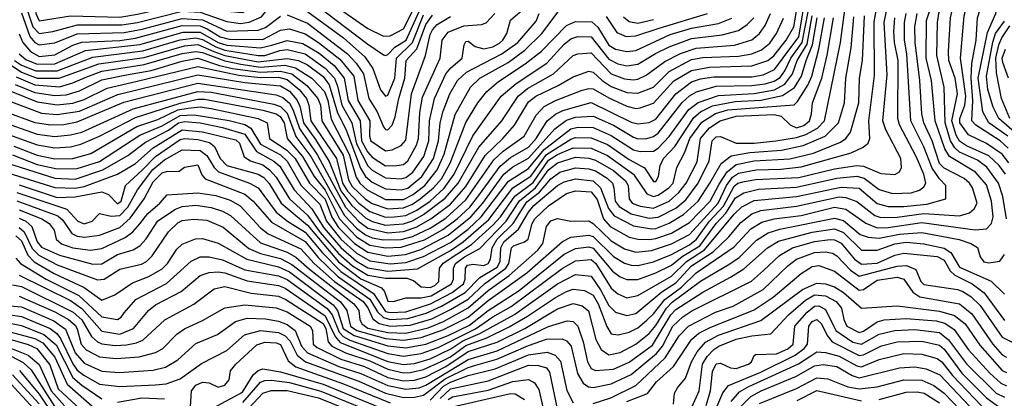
# Model space of a CAD drawing. Extents: x 501367 to 657802, y 482273 to 547541.
# Tile 419 of 656: x 609857 to 614265, y 509222 to 510917. Entities that reach past the tile are written whole.
import ezdxf

# ---------------------------------------------------------------- set-up
doc = ezdxf.new("R2010")
doc.units = 0

msp = doc.modelspace()

# ---------------------------------------------------------------- linework, layer by layer
at = {"layer": '0CON20XD'}
for points in [[(614275.1, 510025), (614258.2, 510125), (614239.1, 510185), (614187.3, 510257.3), (614145, 510288.2), (614065, 510323.5), (614043.2, 510343.2), (614024.2, 510375), (613999.5, 510455), (613996.2, 510615), (613962.9, 510757.1), (613965.6, 510905), (613972.4, 510945), (613995.6, 511015), (613999.5, 511085), (613971.5, 511285), (613976.7, 511303.3), (613988.3, 511315), (614047.8, 511352.2), (614097.2, 511372.8), (614245, 511417.4), (614324.1, 511465.9)], [(614269.6, 510225), (614242.3, 510265), (614195, 510308.1), (614095, 510352.2), (614065, 510373), (614049.6, 510399.6), (614030.5, 510465), (614054.9, 510585), (614044.3, 510655), (614016.8, 510735), (614014.6, 510774.6), (614023.4, 510925), (614051.1, 511045), (614044.9, 511204.9), (614048.5, 511255), (614058.1, 511285), (614077.1, 511305), (614212.3, 511357.7), (614275, 511380.6)], [(614285.6, 510275.6), (614255, 510314.6), (614185, 510362.7), (614105, 510401.5), (614065.8, 510455), (614066.2, 510475), (614088, 510535), (614093.3, 510575), (614068.8, 510745), (614084.5, 510935), (614109.4, 511025), (614101.2, 511188.8), (614110.6, 511229.4), (614145, 511272.9), (614182.5, 511297.5), (614339.8, 511365)], [(614282.5, 510342.5), (614246.6, 510375), (614136.7, 510445), (614120.2, 510465), (614124.6, 510555.4), (614116.9, 510655), (614119.4, 510720.6), (614138.7, 510825), (614145.5, 510925), (614170, 511005), (614171, 511041), (614155.4, 511175), (614172.4, 511225), (614218.7, 511261.3), (614335, 511316.8)], [(614280.4, 510395), (614196.1, 510455), (614168.9, 510505), (614148, 510655), (614189.2, 510859.2), (614227.5, 510945), (614233.8, 510985), (614235.4, 511025), (614219.7, 511105), (614216.7, 511163.3), (614229.2, 511205), (614255, 511230.5), (614335, 511268.4)], [(609825, 511108.5), (609935, 511066.9), (610025, 511055.1), (610055, 511035.5), (610095, 510989.4), (610155.3, 510974.7), (610305, 510967.3), (610385, 510977.9), (610595, 511025.3), (610665, 511025.8), (610745, 511007.7), (610785, 511007.2), (610865.4, 511044.6), (610945, 511127.6), (611035, 511126.5), (611135, 511092.7), (611225, 511011.8), (611415, 510878.4), (611485, 510843.6)], [(609845, 510143.6), (610068.1, 510068.1), (610117.3, 510015), (610145, 510003.2), (610182.2, 510015), (610215, 510050), (610267, 510037), (610305, 510040.9), (610341.6, 510078.4), (610385.2, 510154.8), (610453.3, 510246.7), (610505, 510290.1), (610585, 510334.1), (610665, 510331.6), (610695, 510308.8), (610727.2, 510255), (610746.4, 510236.4), (610886.1, 510185), (610925, 510163.9), (611005.9, 510055.9), (611055.8, 510015.8), (611135, 509966.1), (611213.1, 509873.1), (611295, 509789.7), (611441.1, 509691.1), (611495, 509611.3), (611515, 509605.7), (611585, 509609.2), (611695.6, 509645), (611793.7, 509695), (611844.1, 509735), (611851.9, 509755), (611853, 509805), (611861.6, 509818.4), (611885, 509822.4), (611935, 509816), (611954.8, 509825), (611964.6, 509845.4), (611971.6, 509895), (611994.5, 509935), (612066.5, 510005), (612127.9, 510102.1), (612184.5, 510145.5), (612235, 510204.9), (612275, 510234.1), (612345, 510254.1), (612405, 510249.9), (612435, 510240), (612487.1, 510207.1), (612510.3, 510185), (612517.4, 510165), (612522.4, 510105), (612540.4, 510080.4), (612595, 510047.7), (612675, 510028.4), (612715, 510032.8), (612795, 510073.3), (612838.9, 510111.1), (612894.6, 510185), (612943.3, 510285), (612956.7, 510375), (612975, 510392.7), (612995, 510394.8), (613065, 510364.3), (613145, 510363.8), (613242, 510375), (613335, 510389.9), (613376.8, 510403.2), (613428, 510432), (613459.8, 510465), (613531.4, 510815), (613576.3, 511153.7)], [(609795, 511082.8), (609923.1, 511025), (609936.5, 511006.5), (609928.9, 510945), (609945, 510911.6), (610084.6, 510934.6), (610305, 510928.6), (610385, 510941.5), (610595, 510990.5), (610665, 510989.4), (610784.8, 510955.2), (610855, 510950), (610875, 510963.1), (610954.9, 511055.1), (611005, 511071.8), (611045, 511071.7), (611075, 511063.8), (611133.3, 511033.3), (611225, 510952.1), (611415, 510808.2), (611485, 510760), (611495, 510757)], [(609855, 509987), (609877.7, 509967.7), (609913.1, 509893.1), (609942.3, 509862.3), (610025, 509819.1), (610205, 509752.1), (610235, 509755.2), (610305, 509800.5), (610402.1, 509822.1), (610424.9, 509835.1), (610449.6, 509860.4), (610523.4, 509966.6), (610565, 510007.8), (610585, 510018.1), (610635, 510023.8), (610695, 510019.7), (610767.5, 509987.5), (610883.3, 509893.3), (610935, 509870.3), (611025, 509847.7), (611075, 509821.5), (611293.2, 509653.2), (611321.7, 509615), (611338, 509545), (611365.9, 509525.9), (611495, 509489.1), (611575, 509481.7), (611655, 509493.7), (611751.4, 509528.6), (611865, 509584.9), (611955, 509660), (612127, 509783), (612286.4, 509923.6), (612325, 509943.6), (612405, 509952.1), (612425, 509946.9), (612515, 509857.1), (612565, 509827.1), (612595, 509817.7), (612625, 509816.4), (612695, 509833), (612775, 509866), (612855, 509909.1), (612886.9, 509935), (612944.5, 510015.5), (613007.2, 510082.8), (613055, 510171.6), (613072.2, 510185), (613095, 510191.9), (613151.7, 510201.7), (613345, 510211), (613505, 510249.9), (613604.9, 510264.9), (613635, 510261.5), (613711.7, 510228.3), (613775, 510224.6), (613795, 510235.7), (613804.1, 510255.9), (613801.4, 510295), (613734.4, 510424.4), (613721, 510465), (613739.8, 510670.2), (613727.3, 510905), (613766.1, 511095)], [(609855, 510028.2), (609884.9, 510014.9), (609911.4, 509991.4), (609935, 509922.7), (609955, 509898), (610035, 509862.7), (610185, 509822.9), (610225, 509824.5), (610295, 509866.1), (610365, 509887), (610394.9, 509905.1), (610423.7, 509936.3), (610475, 510017.2), (610555, 510068.7), (610585, 510081.4), (610645, 510086.6), (610715, 510076.3), (610765, 510059.7), (610800.1, 510040.1), (610935, 509918.3), (611055, 509876.6), (611093.9, 509853.9), (611155, 509799.5), (611353.5, 509645), (611375.1, 509615), (611380.1, 509575), (611389.4, 509555), (611415, 509536.1), (611505, 509516.5), (611585, 509513.8), (611685, 509537.2), (611755, 509566), (611865, 509626.5), (611955, 509705.1), (612048.3, 509771.7), (612176.6, 509885), (612199.5, 509915), (612215, 509991.9), (612235, 510017.3), (612265, 510026.3), (612325, 510014.8), (612405, 510016.2), (612425, 510004.8), (612505, 509926.6), (612565, 509891.1), (612615, 509877), (612685, 509884.3), (612775, 509913), (612855, 509955.1), (612983.6, 510095), (613021.1, 510175), (613047.4, 510212.6), (613075, 510230.1), (613154.4, 510244.4), (613265, 510247.9), (613355, 510258.8), (613578.7, 510321.4), (613633.7, 510346.3), (613656, 510365), (613662.6, 510385), (613657.9, 510465), (613683.3, 510666.7), (613682.8, 510907.2), (613717.3, 511095)], [(609772.1, 511052.1), (609858.4, 511008.4), (609885.5, 510975.5), (609916.5, 510885), (609945, 510855.9), (610005.3, 510864.7), (610116, 510894), (610315, 510893.9), (610385, 510905.4), (610585, 510955.1), (610665, 510951.6), (610785, 510908.7), (610845, 510900.6), (610884.4, 510905.6), (610940.1, 510929.9), (610992.4, 510995), (611015, 511013.6), (611045, 511016.7), (611075, 511006.9), (611306.5, 510836.5), (611401.7, 510751.7), (611438, 510698), (611472.9, 510602.9), (611495, 510575.3)], [(609825, 509729.6), (609865, 509722.6), (610097.1, 509607.1), (610135, 509572.9), (610179, 509499), (610205, 509474.8), (610225, 509466), (610285, 509458.9), (610335, 509461.9), (610380.4, 509469.6), (610407.7, 509482.3), (610506.3, 509573.7), (610636.9, 509643.1), (610727.3, 509712.7), (610775, 509722.8), (610893.3, 509693.3), (611015, 509678.6), (611047.8, 509665), (611215, 509557.6), (611227.3, 509535), (611237.9, 509475), (611253.8, 509455), (611315, 509425.1), (611425, 509390.2), (611505, 509351.7), (611575, 509336.4), (611605, 509337.9), (611665, 509351.5), (611744, 509386), (611785, 509407.6), (611855, 509458.2), (611947.6, 509492.4), (612048, 509542), (612130.8, 509589.2), (612255, 509673), (612305, 509700.7), (612335, 509710), (612385, 509704.8), (612425, 509684.1), (612447.2, 509645), (612485, 509543.1), (612505, 509511.1), (612536.3, 509506.4), (612585, 509517.8), (612625, 509538.2), (612665, 509571.5), (612695, 509600.2), (612745.2, 509664.8), (612820, 509720.1), (612885, 509783.1), (613055, 509899.5), (613129.8, 509980.2), (613179.8, 510010.2), (613235, 510024.9), (613355, 510041.1), (613505, 510078), (613555, 510068.6), (613645.5, 510005.5), (613695, 509984.7), (613745, 509986), (613895, 510009.8), (614135, 509975.8), (614185, 509981.1), (614208, 510005), (614214.4, 510035), (614208.2, 510105), (614185, 510177.6), (614136.5, 510235), (614019.3, 510305), (613999, 510339), (613955.4, 510465), (613938.9, 510645), (613915.1, 510745), (613916.7, 510913.3), (613948.9, 511015)], [(609752.1, 510422.1), (609935, 510356.7), (610015, 510343.9), (610085, 510348.6), (610130.2, 510359.8), (610215, 510395.1), (610375, 510479.1), (610575, 510543.6), (610655, 510560.9), (610685, 510561.2), (610945, 510512), (611005, 510495.1), (611023.2, 510483.2), (611040.6, 510455), (611053.8, 510385), (611123.7, 510305), (611175.3, 510215.3), (611225, 510153.5), (611289, 510025), (611365, 509945.5), (611425, 509907.1), (611495, 509895.4), (611565, 509898.6), (611668.9, 509931.1), (611752, 509978), (611814.9, 510025.1), (611872, 510078), (611915.3, 510134.7), (612008.2, 510261.8), (612055, 510300.9), (612135, 510346.4), (612169.3, 510385), (612218.8, 510465), (612255, 510493.9), (612288.7, 510511.3), (612415, 510547), (612595, 510458.6), (612625, 510451.2), (612675, 510457.3), (612705, 510472.4), (612794.9, 510585.1), (612865, 510638.9), (612905, 510652.6), (612965, 510660.9), (613135, 510661.5), (613185, 510670.1), (613235.4, 510694.6), (613275, 510746.1), (613345, 510839.8), (613365.4, 510964.6)], [(609765, 510464.9), (609935, 510404.6), (610015, 510394.4), (610085, 510401.5), (610135, 510414.1), (610365, 510518.1), (610655, 510596.4), (610715, 510593.2), (610995, 510539.4), (611025, 510529.1), (611055, 510499), (611093.8, 510393.8), (611159.9, 510305), (611310.6, 510040.6), (611364.6, 509984.5), (611405, 509953.4), (611435, 509940.3), (611485, 509930.8), (611565, 509933.5), (611615, 509945.8), (611695, 509983.3), (611765, 510029), (611855, 510110.3), (611979.7, 510290.3), (612021.9, 510328.1), (612115.8, 510395.8), (612169.7, 510490.3), (612205, 510528.3), (612255, 510556.1), (612375, 510601.5), (612405, 510609.8), (612425, 510608.2), (612495, 510566.8), (612575, 510530), (612615, 510520.2), (612635, 510521.9), (612695, 510543), (612785, 510643.5), (612865, 510689.4), (612945, 510704.7), (613135, 510710.1), (613206.2, 510733.8), (613232.5, 510755), (613288.3, 510825), (613323.1, 510885), (613335.3, 510955.3)], [(609831, 510351), (609935, 510310.1), (610015, 510294.7), (610095, 510295.6), (610175, 510318.6), (610381.7, 510438.3), (610475, 510470.7), (610565, 510512.9), (610611.3, 510521.3), (610665, 510526.4), (610715, 510520.1), (610925, 510475.1), (610965.1, 510455.1), (610975.7, 510385), (611053.6, 510333.6), (611090.5, 510295), (611154.8, 510184.8), (611225, 510113.1), (611253.7, 510033.7), (611285, 509986.6), (611356, 509915), (611415, 509875.8), (611505, 509859.1), (611584.3, 509865.7), (611652.5, 509887.5), (611775, 509951.8), (611876.9, 510035), (611930.5, 510095), (612025.1, 510225), (612065, 510257.8), (612135, 510296.8), (612252, 510428), (612305, 510467.1), (612345, 510481.1), (612425, 510485.4), (612514.9, 510444.9), (612605, 510390.8), (612625, 510384.5), (612665, 510385.9), (612695, 510393.8), (612715, 510409.3), (612823.3, 510546.7), (612855, 510575.7), (612886.2, 510593.8), (612975, 510618.9), (613135, 510622.3), (613195, 510630.6), (613235, 510641.8), (613262, 510658), (613282.4, 510687.6), (613308.6, 510745), (613360.4, 510815), (613387.5, 510952.5)], [(609839.1, 509849.1), (609860, 509825), (609975.8, 509755.8), (610122.5, 509682.6), (610225, 509587.4), (610295, 509574.3), (610311.6, 509585), (610325.2, 509604.8), (610376.9, 509665), (610513.8, 509736.2), (610624.1, 509835.9), (610665, 509855.6), (610705, 509855.5), (610765, 509842.2), (610865, 509797.9), (611015, 509769.9), (611055, 509753.7), (611233.8, 509623.8), (611255.3, 509595.3), (611287.9, 509517.9), (611305, 509499.2), (611335, 509482.4), (611505, 509423), (611575, 509410.2), (611655, 509422.6), (611730.6, 509449.4), (611897.2, 509532.8), (611975, 509587), (612057.2, 509632.8), (612285, 509803.2), (612345, 509837.1), (612415, 509843.4), (612436.8, 509825), (612505, 509715.7), (612535, 509690), (612575, 509672), (612625, 509682.6), (612775, 509768.6), (612842.4, 509835), (612923.2, 509886.8), (613055, 510045.8), (613090.1, 510079.9), (613145, 510107.5), (613335, 510125.1), (613535, 510166.6), (613615, 510162.6), (613695, 510094.2), (613745, 510081.3), (613815, 510080.1), (613918.7, 510091.3), (614003.3, 510115), (614003.2, 510175), (613974.3, 510204.3), (613942.1, 510252.1), (613905, 510347.5), (613846.5, 510465), (613828.4, 510765), (613817.5, 510825), (613818.4, 510905), (613825.1, 510945)], [(609855, 509773.4), (610085, 509660.5), (610135, 509624.1), (610225, 509523.1), (610305, 509509.3), (610366.3, 509535), (610433.1, 509615), (610465, 509640.9), (610579.9, 509700.1), (610665, 509771.4), (610705, 509784.5), (610745, 509787.9), (610775, 509783), (610875, 509748.2), (611015, 509727.7), (611045, 509715.1), (611225, 509591.8), (611268.8, 509498.8), (611291.7, 509471.6), (611505, 509387.1), (611575, 509372.7), (611625, 509377.9), (611695, 509398.6), (611786.9, 509443.1), (611841.3, 509478.7), (611917.4, 509512.6), (612072.1, 509597.9), (612265.3, 509734.7), (612345, 509775.8), (612415, 509769.4), (612457.9, 509707.9), (612495, 509637), (612525, 509607.5), (612575, 509592.5), (612615, 509601.6), (612731.7, 509698.3), (612795, 509738.5), (612865, 509815.3), (612961.5, 509878.5), (613031.3, 509945), (613085, 510008.4), (613135, 510047.7), (613175, 510063.3), (613335, 510082), (613525, 510123.6), (613555, 510120.8), (613605, 510103.6), (613685, 510041.2), (613711.6, 510031.6), (613785, 510032.8), (613905, 510050.1), (614065, 510039.7), (614108.3, 510051.7), (614129.8, 510070.2), (614142.9, 510095), (614122, 510165), (614109.4, 510185), (614085.5, 510205.5), (613995, 510253.1), (613975, 510272.7), (613941.9, 510375), (613905.1, 510455.1), (613895.6, 510495.6), (613886.8, 510645), (613865.6, 510815), (613864.9, 510884.9), (613874.2, 510945)], [(609865, 510947.3), (609902.5, 510842.4), (609925, 510815.1), (609945, 510804.1), (610015, 510814.3), (610115, 510853.9), (610325, 510860.1), (610405, 510874.6), (610585, 510922.5), (610675, 510916.5), (610785, 510865.7), (610925, 510869.8), (610957.9, 510882.1), (611025, 510933.4)], [(611485, 510843.6), (611515, 510844.8), (611575, 510876.8), (611622, 510968)], [(611495, 510757), (611505, 510762), (611536.5, 510793.5), (611586.5, 510825), (611645, 510954.3)], [(611495, 510262.3), (611545, 510264.2), (611575, 510269.3), (611594.4, 510285), (611633.6, 510355), (611642, 510385), (611648.3, 510501.7), (611660.2, 510569.8), (611739.7, 510745), (611747.8, 510825), (611775, 510860.8), (611845, 510890.5), (611925, 510896.4), (611945, 510903.8), (611983.9, 510945)], [(611495, 509997.4), (611575, 510002.8), (611615, 510016.7), (611665, 510044.3), (611761.5, 510118.5), (611820.4, 510185), (611913.1, 510346.9), (612014.8, 510465), (612088.4, 510575), (612130.7, 510609.3), (612246.2, 510675), (612335, 510757), (612355, 510764.8), (612415, 510769.6), (612504.5, 510674.5), (612565, 510652.9), (612605, 510648.2), (612625, 510650.6), (612661.6, 510668.4), (612745, 510729.8), (612814.7, 510765.3), (612885, 510790.3), (613057.1, 510802.9), (613135, 510826.7), (613169.6, 510855), (613195, 510891.6), (613218.4, 510945)], [(611565, 510204.6), (611585, 510210), (611617.1, 510235), (611665.8, 510304.2), (611688.5, 510375), (611691.7, 510465), (611714.6, 510565), (611765.2, 510675), (611787.6, 510702.4), (611837.8, 510745), (611847.3, 510805), (611855, 510819.1), (611865, 510821.2), (611896.8, 510796.8), (611935, 510787.5), (611975, 510795.7), (612005, 510811.8), (612020.4, 510825), (612038.3, 510855), (612054.2, 510915), (612108, 510962)], [(611565, 510155.1), (611595, 510163.4), (611657.2, 510215), (611708.9, 510295), (611731.9, 510375), (611739.7, 510455), (611752.8, 510507.2), (611783.2, 510585), (611817.5, 510645), (611857.4, 510682.6), (612015, 510763.8), (612086.8, 510815), (612169.4, 510910.6), (612182, 510945)], [(611575, 510112.3), (611615, 510132.9), (611671, 510175), (611726.2, 510245), (611757.2, 510315), (611807.2, 510492.8), (611875.4, 510614.6), (611917.5, 510655), (612043.8, 510726.2), (612119.1, 510780.9), (612194.3, 510855.7), (612271.7, 510958.3)], [(612482.2, 510932.2), (612530.5, 510860.5), (612572.4, 510842.4), (612615, 510844.8), (612720, 510880), (612935.5, 510945)], [(609735, 510296.4), (610015, 510207.4), (610105, 510203.8), (610229.5, 510245), (610340.8, 510309.2), (610420.8, 510369.2), (610523.3, 510423.3), (610567.3, 510455), (610595, 510461.9), (610665.1, 510455.1), (610764.9, 510434.9), (610864.8, 510404.8), (610917.2, 510327.2), (610994.5, 510284.5), (611021.9, 510261.9), (611085.6, 510155.6), (611165, 510071), (611218.8, 509985), (611295, 509896.8), (611365, 509835.8), (611415, 509806.6), (611505, 509790.5), (611637.9, 509802.1), (611785, 509883.4), (611842, 509922), (611957.1, 510022.9), (612065, 510164.2), (612145, 510216.8), (612215, 510313.8), (612325, 510382.4), (612345, 510390), (612415, 510388.8), (612488.2, 510358.2), (612585, 510290.8), (612654.1, 510254.1), (612695, 510193.3), (612705, 510192.5), (612717.2, 510215), (612723.6, 510265), (612738.5, 510295), (612789.9, 510350.1), (612875, 510479.4), (612905.2, 510505), (612959, 510531), (613059.7, 510550.3), (613175, 510556.4), (613272.5, 510577.5), (613325.7, 510614.3), (613357.4, 510665), (613377.2, 510735), (613406.8, 510805), (613427.2, 510925)], [(609735, 510252.8), (610015, 510165.3), (610105, 510162.2), (610145, 510170.3), (610295, 510226.3), (610375, 510273.1), (610455, 510342.9), (610585, 510424.1), (610675.5, 510415.5), (610825, 510379.8), (610840.8, 510365), (610862.5, 510302.5), (610890.4, 510285), (610945, 510267.4), (610976.1, 510245), (611005, 510211.5), (611065.1, 510115), (611145, 510041.6), (611202.2, 509965), (611285, 509870.5), (611347.3, 509815), (611415, 509773.6), (611495, 509759.5), (611590, 509760), (611619.4, 509749.4), (611655, 509720.9), (611695, 509717.9), (611715, 509726.7), (611733.8, 509745), (611736.5, 509805), (611752.4, 509827.6), (611879.2, 509910.8), (611975, 509996.6), (612009.9, 510035), (612073.6, 510126.4), (612155, 510188.4), (612225, 510288.5), (612265, 510313.9), (612335, 510343.6), (612415, 510342.1), (612488.7, 510308.7), (612604.9, 510224.9), (612665, 510137.6), (612695, 510124.9), (612715, 510131), (612763.5, 510165), (612781.8, 510185), (612799, 510255), (612835.4, 510324.6), (612857.2, 510385), (612911.2, 510458.8), (612972.3, 510497.7), (613027.1, 510512.9), (613324.3, 510535.7), (613339.4, 510550.6), (613385.3, 510624.8), (613403.1, 510665), (613434.2, 510785.9), (613460.4, 510925)], [(609795, 510505.4), (609925, 510457.1), (609996.5, 510446.5), (610055, 510448.7), (610115, 510459.2), (610322.6, 510547.4), (610655, 510633.1), (611005, 510580.4), (611035, 510568.9), (611065, 510543.1), (611081.8, 510511.8), (611109.8, 510429.8), (611190.1, 510310.1), (611315, 510077.9), (611373.8, 510015), (611415, 509984.4), (611505, 509962.6), (611575, 509968.4), (611631.3, 509988.7), (611697.7, 510025), (611785, 510090.8), (611855, 510170.5), (611940.3, 510309.7), (612019.6, 510385), (612072.7, 510445), (612135, 510549), (612167.5, 510575), (612268, 510622), (612335, 510661.7), (612405, 510687.5), (612425, 510681.9), (612464.4, 510644.4), (612505, 510618.2), (612575, 510591.5), (612625, 510588), (612695, 510614.8), (612765.2, 510684.8), (612865, 510738.3), (612915, 510748), (613075, 510753.3), (613135, 510764.2), (613177.2, 510782.8), (613215, 510812.7), (613245.2, 510855), (613275.8, 510924.2)], [(609825, 510311.9), (609935, 510268.3), (610025, 510249.1), (610115, 510251.2), (610215, 510282.3), (610395, 510400.9), (610495, 510442), (610575, 510488.7), (610638.3, 510491.8), (610795, 510466), (610865, 510447.9), (610892.1, 510432.1), (610935, 510359.8), (611025, 510311.9), (611055, 510283.9), (611117.6, 510175), (611201, 510091), (611231.1, 510015), (611295, 509934.7), (611365, 509871.3), (611425, 509837), (611515, 509823.6), (611585, 509830.5), (611665, 509856.9), (611785, 509919.1), (611865, 509979.3), (611922.8, 510035), (612045.6, 510194.4), (612135, 510250.4), (612205, 510336.6), (612325, 510428.6), (612355, 510435.6), (612425, 510433.9), (612505, 510399.2), (612605, 510333.8), (612635, 510326.5), (612695, 510328.9), (612715, 510341.9), (612765, 510393.7), (612852.6, 510515), (612895, 510546.9), (612985, 510578.5), (613145, 510586.7), (613236.1, 510603.9), (613282, 510628), (613317.4, 510675), (613337.1, 510735), (613382.1, 510807.9), (613404.9, 510935)], [(609839.7, 509949.7), (609865, 509927.1), (609893.5, 509863.5), (609922.6, 509832.6), (610011, 509781), (610145, 509718.6), (610225, 509660.7), (610283.5, 509685), (610361.7, 509738.3), (610435, 509767.2), (610495, 509801.6), (610518.1, 509825), (610560.9, 509889.1), (610585, 509912.5), (610643.7, 509936.3), (610675, 509937.5), (610745, 509916.8), (610874.2, 509844.2), (611015, 509810.5), (611065, 509787.9), (611260.1, 509640.1), (611279.5, 509615), (611305.8, 509535), (611355, 509502.7), (611505, 509457.5), (611585, 509447.9), (611675, 509464.6), (611775, 509503.5), (611870.7, 509549.3), (611955, 509615.8), (612092.9, 509705), (612295, 509867.1), (612345, 509892.4), (612405, 509900.4), (612425, 509894.9), (612511.3, 509791.3), (612545, 509766.3), (612575, 509753.7), (612625, 509753.2), (612705, 509783.2), (612775, 509818.8), (612823.3, 509856.7), (612901.1, 509905), (612975, 510004.6), (613018.9, 510051.1), (613061.1, 510118.9), (613098.3, 510141.7), (613165, 510158.4), (613335, 510167.2), (613515, 510207.1), (613605, 510216.6), (613637.8, 510207.7), (613705, 510156.2), (613765, 510139.2), (613848.3, 510141.7), (613885.4, 510154.6), (613905, 510168.8), (613912.8, 510185), (613905, 510225.4), (613870.9, 510305), (613796, 510446), (613787.6, 510475), (613790, 510735), (613773.1, 510815), (613769.9, 510865), (613774.9, 510925)], [(609845, 510106.2), (610028.3, 510038.3), (610050, 510020), (610090.6, 509960.6), (610115, 509948.3), (610146.7, 509943.3), (610215, 509951.9), (610305, 509986.8), (610352.2, 510027.8), (610415, 510114.8), (610455, 510190.5), (610495, 510231), (610515, 510237.3), (610571.7, 510238.3), (610595, 510256.9), (610655, 510266.7), (610672.3, 510222.3), (610687.7, 510205), (610865, 510136.1), (610902.2, 510105), (610985, 510010.5), (611135, 509924.4), (611192.7, 509852.7), (611279.4, 509769.4), (611425, 509665.9), (611459.1, 509609.1), (611485, 509584.1), (611515, 509575.5), (611595, 509578.9), (611677.2, 509602.8), (611745, 509634.7), (611851.5, 509695), (611916.6, 509763.4), (611995, 509809.8), (612007.5, 509835), (612010.4, 509895), (612025, 509922.6), (612090.1, 509979.9), (612135, 510056.1), (612158.8, 510085), (612264.8, 510175), (612295, 510190.8), (612345, 510204.4), (612425, 510195.6), (612457.6, 510165), (612492.4, 510072.4), (612518.7, 510038.7), (612605, 509993.5), (612685, 509980.9), (612705, 509983), (612765, 510006.3), (612828.4, 510045), (612893.7, 510105), (612947.1, 510185), (612997.3, 510272.7), (613042.3, 510307.7), (613125, 510322.2), (613267.1, 510332.9), (613365, 510354.2), (613462.2, 510395), (613522.4, 510455), (613549.2, 510545), (613555.2, 510655), (613578.8, 510791.2), (613590.6, 510929.4)], [(609855, 510066.4), (609955.9, 510025), (609989.4, 510005), (610011.7, 509975), (610020.8, 509935), (610045, 509913.3), (610095, 509896.2), (610174.5, 509885.5), (610225, 509892.8), (610328.7, 509941.3), (610363.4, 509966.6), (610395, 510003.9), (610430.7, 510049.3), (610484.2, 510095), (610517.3, 510132.7), (610655, 510142.2), (610735, 510129.6), (610798.7, 510108.7), (610844, 510084), (610935, 509985.6), (610969.1, 509959.1), (611115, 509891), (611175.1, 509825), (611266.8, 509745), (611394, 509655), (611415, 509627.5), (611437.5, 509577.5), (611466.7, 509556.7), (611515, 509545.5), (611605, 509549), (611702.2, 509577.8), (611785, 509619), (611865, 509666.3), (611937.9, 509735), (612033.3, 509805), (612046.5, 509825), (612058.1, 509895), (612067.1, 509905), (612117.2, 509922.8), (612132.8, 509935), (612151.8, 510005), (612162.8, 510025), (612225, 510083.1), (612305, 510138.4), (612345, 510150.9), (612415, 510146.5), (612442.5, 510112.5), (612470, 510025), (612500.5, 509990.5), (612585, 509942.8), (612625, 509934.3), (612675, 509933.7), (612705, 509937.4), (612775, 509961.2), (612855, 510009.7), (612948.8, 510105), (612988.9, 510181.1), (613023.8, 510236.2), (613065, 510269.3), (613145, 510285.5), (613305.3, 510294.7), (613410, 510320), (613531, 510369), (613554.7, 510385), (613576, 510414), (613613.2, 510545), (613617.3, 510655), (613629.7, 510735), (613638.7, 510935)], [(609855, 510178), (610025, 510121.6), (610105, 510123.8), (610225, 510146.7), (610255, 510134.3), (610295, 510092.3), (610311.9, 510105), (610330.2, 510175), (610405, 510244), (610464.6, 510305.4), (610575, 510380.1), (610595, 510384.9), (610655, 510381.1), (610707.2, 510367.2), (610729.7, 510349.7), (610755.2, 510295), (610783.8, 510265), (610925, 510224.9), (610950, 510210), (610973.6, 510183.6), (611027.6, 510095), (611145, 509996.7), (611285, 509833.5), (611385, 509757), (611477, 509717), (611490.3, 509700.3), (611505, 509657.1), (611530, 509655), (611585, 509671.9), (611655, 509671.2), (611698.9, 509681.1), (611790.1, 509735), (611798.6, 509755), (611798.6, 509805), (611807.8, 509825), (611848.2, 509855), (611917.7, 509892.3), (612035, 510015.4), (612093.9, 510106.1), (612166.9, 510165), (612225, 510245.4), (612265, 510276.2), (612345, 510301.2), (612405, 510297.2), (612435, 510288), (612515, 510242.4), (612569.7, 510195), (612581.4, 510175), (612585.2, 510115), (612599.2, 510095), (612635, 510081.7), (612695, 510073.5), (612764.3, 510105), (612807.1, 510142.9), (612840.1, 510185), (612889.2, 510280.8), (612904.9, 510385.1), (612945, 510432.7), (612992.8, 510465), (613065, 510485.4), (613235, 510492.6), (613265.6, 510485.6), (613305.8, 510445.8), (613335, 510432.4), (613367.1, 510442.9), (613392.5, 510465), (613401.5, 510495), (613405.5, 510545), (613448.1, 510655), (613471.7, 510758.3), (613499.9, 510925)], [(611055, 510939.3), (611145, 510901.5), (611324.6, 510764.6), (611363.3, 510723.3), (611395.6, 510675), (611419.4, 510565), (611457.9, 510505), (611485, 510438), (611495, 510425.8), (611505, 510424.1)], [(611495, 510575.3), (611505, 510579.4), (611536, 510655), (611543.5, 510745), (611615.6, 510814.4), (611665, 510938.4)], [(611495, 510329.8), (611525, 510333.9), (611565, 510353.7), (611585, 510377.3), (611611.2, 510585), (611673.8, 510756.2), (611695, 510850.7), (611705, 510871.9), (611726.5, 510895), (611785, 510931.3)], [(611495, 510033.6), (611535, 510034.2), (611585, 510041), (611635.5, 510065), (611694.7, 510105.3), (611756.6, 510163.4), (611801.4, 510225), (611885, 510396.8), (612012.4, 510575), (612078.9, 510631.1), (612216.7, 510723.3), (612295, 510808.1), (612325, 510832.2), (612355, 510842.7), (612415, 510839.8), (612495, 510741.2), (612535, 510719.7), (612575, 510710.3), (612625, 510717.5), (612703.4, 510766.6), (612765, 510796.2), (612865, 510832.5), (613001.2, 510848.8), (613075, 510868.3), (613114.4, 510895.6), (613143.7, 510926.3)], [(611505, 510424.1), (611524.4, 510445.6), (611538.3, 510481.7), (611553.8, 510565), (611581.5, 510655), (611587, 510735), (611635, 510786.2), (611674.7, 510895.3), (611705, 510937.2)], [(611505, 510070.5), (611575, 510074.4), (611615, 510090.8), (611650.6, 510115), (611710, 510165), (611744.8, 510205.2), (611784.3, 510275), (611855, 510456.6), (611907.6, 510545), (611948.3, 510595), (611999.9, 510640.1), (612120.3, 510719.7), (612193.5, 510776.5), (612305, 510891.6), (612345, 510908.7), (612417.7, 510907.7), (612445, 510884), (612495, 510803.3), (612525, 510785.8), (612575, 510774.5), (612615, 510779.8), (612769.3, 510850.7), (612865, 510879.5), (612985, 510900), (613045, 510924.4)], [(612559.4, 510929.4), (612585, 510909.5), (612625, 510902.2), (612695, 510918.2)], [(614367.8, 510365), (614240.7, 510475), (614214.9, 510525), (614190.8, 510605), (614185.3, 510665), (614213.1, 510816.9), (614226, 510855), (614265, 510910.2)], [(609854.5, 510854.5), (609871.3, 510815), (609905.5, 510775.5), (609945, 510752.2), (610015, 510760.1), (610095, 510803.8), (610135, 510816.3), (610305, 510824.5), (610375, 510834.3), (610585, 510891.8), (610665, 510889.5), (610697, 510877), (610755, 510841), (610795, 510830.7), (610945, 510829.3), (611025, 510869.9), (611065, 510876.1), (611135, 510853.6), (611195, 510815.4), (611290.7, 510740.7), (611352.4, 510665), (611370.8, 510555), (611424.2, 510465), (611423.1, 510395), (611428.4, 510375), (611495, 510329.8)], [(609855, 510764.8), (609885, 510738.7), (609935, 510718), (610015, 510720.2), (610151, 510779), (610395, 510806), (610588.5, 510861.5), (610665, 510861.3), (610745, 510815.6), (610785, 510803.5), (610935, 510790.8), (610986.2, 510803.8), (611055, 510824), (611125, 510810.2), (611197.9, 510767.9), (611265, 510712.8), (611310.1, 510655), (611328.2, 510555), (611380.6, 510465), (611387.5, 510375), (611413.9, 510325), (611435, 510302.4), (611495, 510262.3)], [(614290.2, 510475), (614252, 510565), (614229.5, 510679.5), (614226.8, 510745), (614240.2, 510805), (614253.3, 510836.7), (614289.9, 510890.1)], [(609834.5, 510735), (609865, 510714.3), (609928.8, 510688.8), (610025, 510688.8), (610185, 510750), (610407.8, 510777.8), (610575, 510827.5), (610645, 510835.5), (610675, 510829.1), (610735, 510795.3), (610775, 510781), (610925, 510757.3), (610955, 510757.5), (611021, 510779), (611055, 510783.1), (611135, 510764.5), (611225, 510700.5), (611266.6, 510655), (611280.3, 510620.3), (611299.2, 510535), (611343.3, 510455), (611365, 510361.5), (611415, 510263.3), (611435, 510244), (611495, 510208.7), (611565, 510204.6)], [(609815, 510716), (609865, 510681.8), (609935, 510655.7), (610034, 510656), (610210.7, 510719.3), (610415, 510748.4), (610595, 510799.8), (610655, 510806.1), (610725.9, 510775), (610775, 510757.1), (610925, 510729.2), (611055, 510744.1), (611104.5, 510734.5), (611145, 510715.8), (611215, 510662.6), (611242.7, 510625), (611280.1, 510500.1), (611316.6, 510426.6), (611382.6, 510252.6), (611405, 510215.8), (611435, 510189.9), (611495, 510159.8), (611565, 510155.1)], [(609841.8, 510661.8), (609925, 510625.1), (610035, 510617.1), (610095, 510634), (610158.2, 510661.8), (610225, 510686.3), (610415, 510716.1), (610585, 510765.7), (610645, 510775.2), (610675, 510771), (610775, 510732.3), (610847.8, 510717.8), (610935, 510705.4), (611043.5, 510713.5), (611091.7, 510701.7), (611164.2, 510655), (611222.1, 510595), (611236.4, 510555), (611251.9, 510471.9), (611332.7, 510315), (611362.7, 510212.7), (611380, 510185), (611412.5, 510155), (611495, 510112.8), (611575, 510112.3)], [(614282.9, 510655), (614257.6, 510725), (614256, 510745), (614270.1, 510785)], [(609837.3, 510627.3), (609925, 510591.2), (610015, 510577.1), (610065, 510581.3), (610125, 510599), (610225, 510647.9), (610335, 510670.4), (610445, 510689.8), (610585, 510731.4), (610655, 510744.4), (610751.6, 510711.6), (610809.2, 510699.2), (610935, 510682.9), (611025, 510687.3), (611075.2, 510675.2), (611142.8, 510622.8), (611192.4, 510565), (611203.3, 510535), (611210.2, 510465), (611305, 510310.5), (611329.7, 510199.7), (611345, 510170.1), (611405, 510113.3), (611435, 510094.3), (611505, 510070.5)], [(609817.6, 510597.6), (609935, 510549.7), (610025, 510536.1), (610095, 510544), (610145, 510560.6), (610248.8, 510611.2), (610382.6, 510642.6), (610655, 510707.8), (610838.8, 510668.9), (610935, 510658.9), (611015, 510660.5), (611055, 510650), (611107.9, 510605), (611140.5, 510565), (611152, 510535), (611160.6, 510465), (611274.7, 510295), (611302.6, 510185), (611325, 510149.7), (611375.2, 510095.2), (611425, 510058.6), (611495, 510033.6)], [(609819.7, 510549.7), (609955, 510498.5), (610025, 510492.2), (610125, 510507.4), (610297.1, 510582.9), (610655, 510670), (610865, 510635.6), (611025, 510620.7), (611065, 510596.9), (611098.1, 510558.1), (611110.5, 510530.5), (611126.9, 510455), (611181.3, 510381.3), (611241.9, 510281.9), (611295, 510150.5), (611343.8, 510085), (611405, 510029.9), (611435, 510013.4), (611495, 509997.4)], [(609855, 509678.9), (610015, 509609.3), (610074.9, 509574.9), (610105, 509549.5), (610115, 509532.3), (610132.1, 509465), (610155, 509439.1), (610215, 509407.7), (610289.5, 509399.5), (610392, 509408), (610465, 509426.5), (610496.5, 509443.5), (610560.9, 509509.1), (610595, 509532.7), (610675, 509570.2), (610775, 509627.6), (610865, 509640.9), (611005, 509627.3), (611055, 509608.6), (611157.9, 509545), (611168, 509525), (611170.8, 509465), (611188.8, 509448.8), (611295, 509396.9), (611400.5, 509365), (611505, 509315.6), (611575, 509300), (611625, 509303.4), (611675, 509318.7), (611764.8, 509365), (611865, 509430.8), (611995, 509473.5), (612118, 509535), (612265, 509621.8), (612335, 509646.6), (612375.4, 509635.4), (612403, 509613), (612435.6, 509485), (612460.2, 509440.2), (612495, 509417.3), (612545, 509426.5), (612615, 509463.9), (612675, 509512.4), (612705, 509547.4), (612752.5, 509625), (612777.9, 509652.1), (612905, 509746.9), (613036.2, 509823.8), (613077.2, 509852.8), (613155, 509930.5), (613207.1, 509962.9), (613260.1, 509979.9), (613505, 510028.6), (613545, 510018.6), (613619.2, 509955), (613655, 509943.4), (613705, 509939), (613795, 509956.7), (613895, 509964.4), (614062.4, 509932.4), (614114.4, 509915), (614145, 509897.3), (614157.1, 509855), (614172.6, 509832.6), (614195, 509829.1), (614245, 509836.5), (614265, 509865.5)], [(609745, 509642.1), (609865, 509630.8), (610009.4, 509569.4), (610061.7, 509531.7), (610105, 509425.9), (610145, 509379.1), (610225, 509343.3), (610301.9, 509338.1), (610455, 509347.7), (610509.4, 509360.6), (610565, 509393.5), (610645, 509467), (610742, 509508), (610823.9, 509566.1), (610875, 509580.1), (610957.7, 509577.7), (611015, 509567.6), (611055, 509553.1), (611090.9, 509525), (611118.3, 509455), (611146, 509425), (611285.2, 509365), (611385, 509333.5), (611505, 509279.3), (611585, 509262.7), (611645, 509269.5), (611675, 509281.1), (611781.2, 509345), (611865, 509396.3), (611995, 509434.9), (612225, 509543.8), (612308.3, 509568.3), (612335, 509565.7), (612355.5, 509545), (612378.9, 509475), (612399.4, 509385), (612415, 509355.3), (612435, 509347), (612515, 509352.6), (612585, 509383.9), (612690.1, 509459.9), (612772.4, 509595), (612795, 509619.2), (612915, 509697.1), (613039.5, 509765), (613098.9, 509801.1), (613204.2, 509895), (613254.3, 509925.7), (613405, 509966.2), (613505, 509980.4), (613545.2, 509965), (613625.4, 509885.4), (613695, 509885.5), (613775, 509914.2), (613825, 509920.6), (613905, 509914.1), (613994.9, 509894.9), (614025.1, 509875.1), (614065, 509809.5), (614205.9, 509745.9), (614265, 509687.5)], [(609745, 509606.1), (609865, 509588.4), (609994.1, 509534.1), (610022.7, 509512.7), (610040.4, 509490.4), (610095, 509376.1), (610115, 509348.6), (610143.7, 509325), (610215, 509285.8), (610305, 509274.2), (610465, 509282), (610512.9, 509287.1), (610575, 509309.4), (610671.6, 509378.4), (610785, 509436.4), (610864, 509506), (610935, 509525.4), (611015, 509516.5), (611045, 509502.2), (611068.5, 509478.5), (611100, 509415), (611136.6, 509385), (611375, 509298.2), (611495, 509245.5), (611575, 509225.5), (611625, 509227.1), (611665, 509235.9), (611761.3, 509308.7), (611865, 509360.5), (611899.7, 509370.3), (611993.4, 509396.6), (612135, 509459.1), (612215, 509486.7), (612285, 509487.7), (612305, 509480), (612325.9, 509455.9), (612353.5, 509333.5), (612379.8, 509289.8), (612404, 509274), (612425, 509269.8), (612505, 509287), (612595, 509328.6), (612707.5, 509422.5), (612734.5, 509455.5), (612781.7, 509545), (612825, 509586.3), (612865.8, 509614.2), (613133.8, 509746.2), (613186.5, 509793.5), (613258.3, 509861.7), (613316.6, 509895), (613415, 509924.4), (613485, 509933.1), (613505, 509931.7), (613535, 509917.2), (613594.3, 509844.3), (613625, 509822.6), (613695, 509827), (613775, 509862.9), (613815, 509872.2), (613965, 509856.5), (613995, 509840.1), (614023.1, 509793.1), (614042.9, 509772.9), (614120.4, 509735), (614175, 509693.8), (614265, 509570.7)], [(612425, 509199), (612503.7, 509223.6), (612615, 509279.2), (612746.2, 509403.8), (612808.8, 509501.2), (612850.8, 509545), (612972.6, 509607.4), (613050.8, 509635), (613185, 509708.4), (613295.2, 509815), (613335, 509844.2), (613415, 509874.1), (613465, 509877.7), (613495, 509872.1), (613515, 509860), (613576.4, 509796.4), (613615, 509768.3), (613785, 509813.4), (613827.3, 509817.3), (613868.7, 509798.7), (613891.1, 509745), (613905, 509731.6), (614055, 509709.2), (614079.8, 509699.8), (614115, 509677.5), (614157.4, 509637.4), (614255, 509496), (614317.5, 509465)], [(612575, 509207.8), (612666.9, 509243.1), (612707.8, 509295), (612783.6, 509365), (612864.7, 509485.3), (612897, 509513), (612948.7, 509538.7), (613145, 509617.4), (613230.4, 509675), (613355, 509781.3), (613405, 509811.7), (613435, 509816.6), (613505, 509790.5), (613615, 509706.2), (613635, 509709.6), (613695, 509751.4), (613785, 509764.9), (613815, 509754.8), (613855, 509697.8), (613886.4, 509676.4), (614065, 509644.2), (614119.7, 509599.7), (614213.9, 509465), (614255, 509417), (614275, 509405.5)], [(612784.2, 509195), (612788.2, 509245), (612801.3, 509268.7), (612837.5, 509312.5), (612864.9, 509385), (612890.2, 509429.8), (612927.2, 509472.8), (612985, 509504.2), (613175, 509571), (613361, 509709), (613425, 509737.7), (613465, 509734), (613505, 509721.2), (613545, 509695.5), (613625, 509625.7), (613785, 509636.3), (613975, 509611.7), (614042.2, 509592.2), (614090.3, 509555), (614155, 509459.4), (614255, 509346.8), (614275, 509338.1)], [(612867.7, 509185), (612899.2, 509255), (612914.4, 509375), (612935, 509409.4), (612965, 509440.3), (612986.7, 509455), (613065, 509486.8), (613135, 509501.7), (613219.4, 509510.6), (613298.3, 509595), (613375, 509661.4), (613415, 509684.6), (613465, 509680.4), (613512.6, 509655), (613535.9, 509625), (613546.7, 509575), (613560, 509545), (613615, 509517.2), (613635, 509523), (613695, 509564.5), (613727.3, 509572.7), (613825, 509579.4), (613959.1, 509569.1), (613998.5, 509558.5), (614040, 509530), (614105, 509438.8), (614200.5, 509335), (614249, 509289), (614275, 509278.2)], [(612930.9, 509189.1), (612949.1, 509255), (612958.3, 509341.7), (612975, 509376.2), (612995, 509378.9), (613038.6, 509358.6), (613065, 509355.2), (613120, 509375), (613133.6, 509385), (613145, 509413.3), (613152.2, 509417.8), (613245, 509421.4), (613296.2, 509443.8), (613319.3, 509465), (613327.3, 509545), (613381.7, 509608.3), (613415, 509634.9), (613435, 509635.7), (613465, 509620.2), (613510.7, 509525), (613586.1, 509473.9), (613625, 509464.6), (613705, 509509.4), (613775, 509525.9), (613865, 509529.6), (613975, 509517.1), (614015, 509484.1), (614095, 509376.2), (614228.9, 509245), (614265, 509226.6)], [(609745, 509571.5), (609865, 509547.9), (609965, 509508.2), (610021, 509461), (610095.1, 509315), (610135, 509280.4), (610225, 509219.4)], [(609745, 509538), (609925, 509490.4), (609960.9, 509470.9), (610015, 509406.2), (610068.9, 509285), (610242.9, 509132.9)], [(612965, 509153.1), (613005, 509246), (613030.2, 509279.8), (613175, 509339.4), (613329, 509415), (613369.5, 509445), (613383.9, 509465), (613390.4, 509545), (613405, 509565.6), (613425, 509575.2), (613446, 509556), (613472.6, 509502.6), (613494.5, 509474.5), (613615, 509413.9), (613635, 509416.7), (613715, 509456.9), (613785, 509475.4), (613895, 509477.9), (613975, 509459.9), (613995, 509441.8), (614074.6, 509335), (614185, 509224.6), (614255, 509174)], [(609745, 509506.6), (609895, 509462.2), (609934.4, 509444.4), (609991.3, 509371.3), (610030, 509265), (610169.8, 509135)], [(609745, 509475.4), (609895.2, 509415.2), (609943.6, 509373.6), (609998.6, 509255), (610057.8, 509187.8)], [(610622.4, 509185), (610626.7, 509255), (610645, 509280.2), (610675, 509294.8), (610705, 509291.2), (610745, 509272), (610775, 509280.5), (610794.5, 509305), (610801.5, 509345), (610824.6, 509375), (610919.4, 509460.6), (610955, 509472.8), (611005, 509469.9), (611025, 509462.3), (611059, 509389), (611093.2, 509363.2), (611306.7, 509286.7), (611515, 509201.2)], [(609819.1, 509410.9), (609872.5, 509382.5), (609908.8, 509348.8), (610015, 509184.4)], [(611695, 509213.4), (611755, 509276.1), (611785, 509293.8), (611865, 509323.4), (611985, 509354.3), (612135, 509416.6), (612218.3, 509428.3), (612254.4, 509414.4), (612277.5, 509387.5), (612306.2, 509256.2), (612335, 509201.8)], [(613042.8, 509207.2), (613079.4, 509250.6), (613121, 509275), (613343.2, 509376.8), (613398.1, 509411.9), (613425, 509429.3), (613465, 509427.7), (613525, 509410.1), (613605, 509367.4), (613625, 509363.3), (613705, 509395.1), (613815, 509421.9), (613895, 509420.2), (613965, 509399.5), (613985, 509385.2), (614033.6, 509323.6), (614194.5, 509155)], [(611739.1, 509220.9), (611785, 509264.9), (611955, 509300.8), (612135, 509370.3), (612179.1, 509369.1), (612215, 509357.9), (612229.5, 509339.5), (612262.8, 509175)], [(613075.5, 509175), (613130.7, 509229.3), (613176.9, 509255), (613335, 509321), (613415, 509367.1), (613453.3, 509373.3), (613515, 509364.5), (613584.3, 509324.3), (613615, 509314.1), (613795, 509359), (613865, 509362.6), (613915, 509354), (613976.5, 509326.5), (614111.1, 509185)], [(609825, 509326.7), (609945, 509197.4)], [(609856.1, 509346.1), (609945, 509240.2), (610010.7, 509140.7)], [(610595, 509109.5), (610855, 509249.9), (610902.3, 509327.7), (610925, 509346.3), (610945, 509353.2), (611025, 509340.5), (611215, 509285.8), (611495, 509170.4)], [(609802.7, 509302.7), (609920.9, 509175)], [(610856.5, 509203.5), (610935, 509293.5), (610955, 509301.5), (610985, 509303.2), (611065, 509292.7), (611205, 509254.6), (611505, 509131.5)], [(611775, 509217.1), (611795, 509227.8), (611955, 509258.2), (612065, 509297.5), (612135.5, 509305.5), (612161.1, 509291.1), (612181.5, 509261.5), (612215, 509111.1)], [(613168.3, 509198.3), (613335, 509266.2), (613425, 509313.1), (613475, 509308.5), (613565, 509273.7), (613615, 509263.6), (613695, 509273.7), (613815, 509304), (613895, 509302.9), (613949.4, 509279.4), (613995, 509245.2), (614065, 509173.8)], [(610882.9, 509177.1), (610945, 509244.9), (610983.2, 509256.8), (611055, 509256.3), (611195, 509224.1), (611445, 509123.2)], [(611795, 509183.6), (612055, 509243.9), (612075, 509242.1), (612117, 509217)], [(613337.9, 509212.1), (613425, 509257.1), (613625, 509210.3)], [(613705, 509216.3), (613825, 509249), (613875, 509251.1), (613905.6, 509245.6), (613975, 509201.8)], [(610295, 509204.1), (610403.6, 509223.6), (610505, 509220)]]:
    msp.add_lwpolyline(points, dxfattribs=at)

doc.saveas('drawing.dxf')
